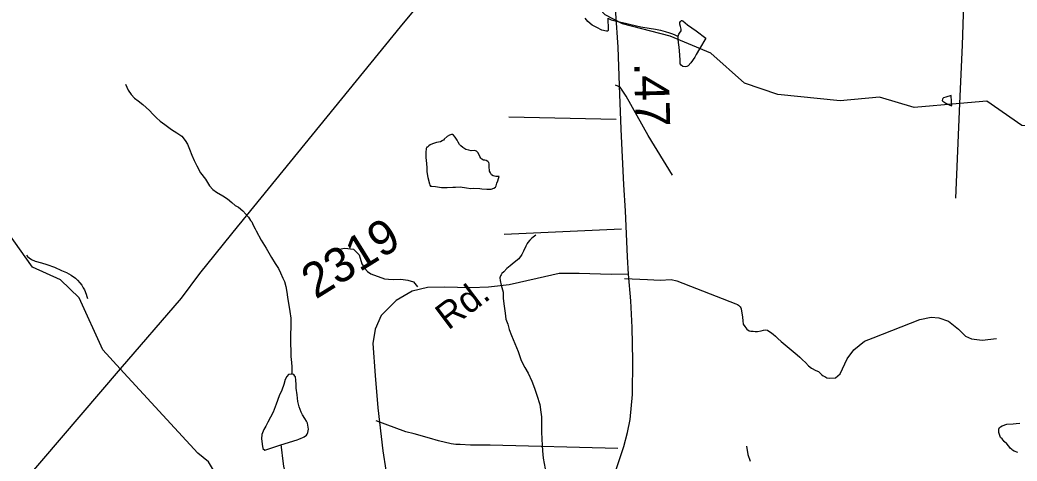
# Model space of a CAD drawing. Extents: x 2001466 to 31450019, y -30647475 to 847247.
# Drawn here: x 2173713 to 2180905, y 772795 to 775980 of the extents above; entities that cross this region are included whole.
import ezdxf

# ---------------------------------------------------------------- set-up
doc = ezdxf.new("R2010")
doc.units = 0
for name, color, linetype in [('Exist Hydrographic Creek Single Shore', 7, 'Continuous'), ('Exist Hydrographic Misc Water Feature', 7, 'Continuous'), ('Exist Road Non-System Type 51', 7, 'Continuous'), ('Exist Road Secondary Mileage Hundredths English Label', 7, 'Continuous'), ('Exist Road Secondary Type 51 Attributed', 7, 'Continuous'), ('Exist Road Secondary Type 51 Label', 7, 'Continuous'), ('Exist Road Secondary Type 51 Number Label', 7, 'Continuous'), ('Exist Utilities Electrical Transmission Line', 7, 'Continuous')]:
    doc.layers.add(name, color=color, linetype=linetype)

msp = doc.modelspace()

# ---------------------------------------------------------------- linework, layer by layer
at = {"layer": 'Exist Hydrographic Creek Single Shore'}
for points in [[(2174141, 773972.5), (2174005.2, 774103), (2173805.1, 774195.7), (2173629.2, 774442.1), (2173569.1, 774617.2), (2173568.1, 774784.5)], [(2174437.5, 773459.9), (2174310.2, 773598.1), (2174141, 773972.5)], [(2175643.2, 772091.3), (2175459.1, 772163.9), (2175284.2, 772295.5), (2175216.1, 772437.9), (2175199.1, 772579.3), (2175073.2, 772788.6), (2174997.1, 772852.4), (2174437.5, 773459.9)]]:
    msp.add_lwpolyline(points, dxfattribs=at)
at = {"layer": 'Exist Hydrographic Misc Water Feature'}
for points in [[(2180491.4, 775375.9), (2180163.2, 775347.7), (2179913.2, 775421.8), (2179630, 775394.8), (2179179.1, 775440.1), (2178938.2, 775523.8), (2178695.2, 775738.7), (2178403.2, 775862.8), (2178060.2, 775951.9), (2177935.1, 776016.8), (2177742.1, 776224.1), (2177725.1, 776299.9)], [(2177954.6, 775993.1), (2177957, 775911.2), (2177954.8, 775903), (2177950.7, 775899.2), (2177943.1, 775899.1), (2177910.9, 775906.8), (2177874.6, 775924.5), (2177840.7, 775942.6), (2177808.3, 775968.1), (2177790.3, 775992.4)], [(2177954.6, 775993.1), (2177978.5, 775981.4), (2178024.7, 775967.5), (2178080.5, 775955.8), (2178120.4, 775946.1), (2178192.6, 775930.4), (2178252.7, 775920.9), (2178296.4, 775913), (2178332.5, 775905.1), (2178366.5, 775895.6), (2178398.9, 775887.4), (2178420.8, 775879.6), (2178437, 775871.9), (2178450.8, 775865.8), (2178456.9, 775864), (2178460.8, 775861.8)], [(2178460.8, 775861.8), (2178464.9, 775875.8), (2178470.9, 775884.2), (2178482.4, 775902), (2178482.4, 775912.1), (2178476.4, 775932.1), (2178472.1, 775950.1), (2178472.5, 775959.8), (2178478.5, 775967.9), (2178484, 775975.9), (2178487.9, 775976.2), (2178494.5, 775974), (2178528.5, 775944.5), (2178590.6, 775900.6), (2178661.2, 775847), (2178615.2, 775770.7), (2178589.6, 775728.8)], [(2178589.6, 775728.8), (2178579.8, 775710.8), (2178551.9, 775670.4), (2178532, 775648.6), (2178524.2, 775642.5), (2178511.9, 775640.3), (2178494, 775642.2), (2178481.9, 775652.1), (2178476, 775661.9), (2178474.2, 775686.2), (2178473.7, 775728), (2178467.6, 775782.1), (2178463.1, 775816), (2178461.4, 775841.9), (2178460.8, 775861.8)], [(2181535, 775676.9), (2181511.2, 775664.5), (2181163.2, 775320.6), (2181022.1, 775212), (2180939.1, 775217), (2180688.1, 775392.7), (2180491.4, 775375.9)], [(2174474.4, 775515.6), (2174494.7, 775473.6), (2174516.4, 775441.9), (2174540.8, 775413.9), (2174565, 775396), (2174599.1, 775368.2), (2174622.9, 775348.3), (2174646.9, 775326.4), (2174671.7, 775298.7), (2174697.5, 775273), (2174725.8, 775248.8), (2174757.6, 775225.3), (2174807.6, 775189.4), (2174846.2, 775165.7), (2174880.2, 775139.8), (2174904.2, 775108.2), (2174922.4, 775082.4), (2174936.4, 775046.2), (2174952.8, 775002.3), (2174969.2, 774964.6), (2174989.5, 774926.6), (2175015.7, 774876.8), (2175052, 774829.1), (2175080.1, 774781), (2175104.3, 774755.5), (2175130.2, 774735.3), (2175176.5, 774709.6), (2175210.7, 774687.8), (2175240.9, 774662.2), (2175266.9, 774640.4), (2175290.9, 774628.3), (2175321.1, 774602.6), (2175343, 774576.6), (2175361.5, 774554.7), (2175377.5, 774532.8), (2175385.7, 774521), (2175395.7, 774497.2), (2175409.7, 774471.2), (2175418.1, 774457.3), (2175452.1, 774389.3), (2175488.4, 774331.5), (2175528.8, 774265.7), (2175555.2, 774222), (2175577.4, 774184.2), (2175591.9, 774154.4), (2175610.4, 774114.7), (2175620.9, 774090.8), (2175631.5, 774055.1), (2175638.5, 774015.5), (2175642.4, 773977.6)], [(2180366.8, 775407), (2180364.9, 775399.1), (2180368.6, 775392.9), (2180391, 775379), (2180421.1, 775363.5), (2180431, 775359.5), (2180435.1, 775363.4), (2180432.8, 775375.5), (2180433, 775391.3)], [(2180433, 775391.3), (2180428.9, 775433.3), (2180390.6, 775422.9), (2180374.8, 775417.1), (2180370.7, 775412.9), (2180366.8, 775407)], [(2176655.3, 774841.9), (2176667.6, 774796.2), (2176669.9, 774786.1), (2176675.6, 774780), (2176683.4, 774778.4), (2176711.5, 774776.6), (2176753.6, 774770.6), (2176795.6, 774770.8), (2176835.6, 774771.2), (2176855.5, 774773.1), (2176889.5, 774773.6), (2176933.6, 774767.8), (2176965.8, 774763.7), (2176987.9, 774764), (2177029.6, 774762.2), (2177045.6, 774760.2), (2177079.6, 774758.7), (2177111.6, 774758.7), (2177131.7, 774764.6), (2177143.2, 774773), (2177147.5, 774780.8), (2177153.4, 774801.1), (2177159.4, 774818.8), (2177165.1, 774835), (2177167.2, 774842.8), (2177169, 774849), (2177145.2, 774849), (2177127, 774854.6), (2177114.9, 774862.5), (2177107.1, 774874.6), (2177100.9, 774888.5), (2177098.5, 774920.5), (2177096.8, 774940.7), (2177094.6, 774950.3), (2177088.4, 774956.5), (2177076.5, 774964.4), (2177066.7, 774966.3), (2177056.2, 774968.3), (2177044.1, 774974.2), (2177038.2, 774982.4), (2177030.4, 774994.1), (2177018.1, 775019.9), (2177006.2, 775031.8), (2176992.4, 775036), (2176968, 775035.6), (2176950, 775039.5), (2176928.3, 775043.6), (2176908, 775057.6), (2176893.8, 775069.5), (2176883.8, 775081.1), (2176873.7, 775097.3), (2176865.9, 775111.1), (2176851.8, 775133.1), (2176839.7, 775147.1), (2176833.3, 775152.9), (2176825.3, 775152.9), (2176811.6, 775146.9), (2176795.8, 775138.7), (2176773.7, 775118.5), (2176767.7, 775110.5), (2176761.4, 775108.6), (2176757.7, 775106.7), (2176746, 775100.4), (2176717.9, 775094.5), (2176695.9, 775088.1), (2176678.1, 775080.2), (2176672.2, 775077.9), (2176661.9, 775070.1), (2176652.1, 775061.9), (2176648.4, 775060), (2176642.2, 775052), (2176640.2, 775021.8), (2176640.2, 774986.1), (2176644.9, 774942.1), (2176647.1, 774912.1), (2176649.2, 774884.2), (2176653.1, 774854), (2176655.3, 774841.9)], [(2177433.1, 774426.5), (2177405.2, 774404.4), (2177391.9, 774390.2), (2177375.7, 774372.3), (2177371.8, 774366.4), (2177362, 774346), (2177346.2, 774310.2), (2177332.4, 774286), (2177310.5, 774256.1), (2177278.5, 774228), (2177248.6, 774203.7), (2177225.2, 774185.4), (2177202.8, 774161.5), (2177188.9, 774149.4), (2177185.2, 774139.5), (2177179.2, 774131.4), (2177175.1, 774117.4), (2177177.2, 774099.7), (2177185.2, 774065.7), (2177197.9, 774013.8), (2177199.3, 773990.1), (2177199.5, 773986)], [(2173761.6, 774281.8), (2173767.6, 774272), (2173779.5, 774262.1), (2173795.7, 774249.9), (2173823.6, 774238), (2173869.7, 774226.5), (2173907.6, 774214.7), (2173962.2, 774195.1), (2174013.9, 774171.4), (2174048.1, 774155.3), (2174082.1, 774137.6), (2174114.3, 774116.1), (2174128.3, 774100.2), (2174144.5, 774082.3), (2174160.1, 774064.5), (2174170.3, 774046.8), (2174178.3, 774031), (2174190.4, 773999.1), (2174196.4, 773983.2), (2174200.9, 773969.1)], [(2175642.4, 773977.6), (2175659, 773875.7), (2175667.2, 773827.8), (2175667.4, 773777.5), (2175663.9, 773693.6), (2175664.3, 773641.6), (2175666.6, 773591.8), (2175668.4, 773549.7), (2175672.9, 773507.7), (2175675.2, 773475.7), (2175675.2, 773447.7), (2175675.2, 773421.7)], [(2177199.5, 773986), (2177199.8, 773972.2), (2177203.9, 773930.2), (2177212.7, 773862.3), (2177218.8, 773820.4), (2177231.1, 773784.5), (2177243, 773744.5), (2177259.6, 773700.7), (2177281.8, 773644.6), (2177306.2, 773586.9), (2177328.3, 773521.1), (2177354.4, 773471.3), (2177379, 773429.5), (2177405.4, 773371.5), (2177423.5, 773321.7), (2177441.5, 773269.9), (2177462, 773203.9), (2177470.6, 773147.9), (2177474.7, 773114), (2177474.9, 773071.8), (2177474.9, 773006.1), (2177477.4, 772952.1), (2177479.9, 772910), (2177482.1, 772869.9), (2177488.1, 772816.2), (2177500.4, 772740.2)], [(2175675.2, 773421.7), (2175669.2, 773421.8), (2175651.4, 773419.7), (2175637.3, 773405.6), (2175625.6, 773383.4), (2175616.1, 773347.5), (2175602.2, 773307.4), (2175584.1, 773265.5), (2175562.6, 773205.1), (2175539, 773147), (2175501.3, 773076.8), (2175485.7, 773046.7), (2175471.6, 773022.9), (2175457.8, 772986.8), (2175456.4, 772954.6), (2175458.2, 772938.5), (2175460.3, 772916.7), (2175466.2, 772887), (2175480.4, 772874.7), (2175594.4, 772911.4)], [(2175594.4, 772911.4), (2175711.9, 772948), (2175725.6, 772954.1), (2175742, 772960.1), (2175754.1, 772966.4), (2175764, 772970.2), (2175780.2, 772982.3), (2175785.7, 772990.4), (2175789.4, 773002.4), (2175793.9, 773026.5), (2175787.2, 773068.5), (2175781, 773082.4), (2175767.1, 773102.4), (2175750.9, 773128.3), (2175741, 773148.1), (2175726.5, 773186), (2175718.5, 773224.1), (2175712.3, 773274.1), (2175705.7, 773321.8), (2175706, 773348.1), (2175703.5, 773380.1), (2175701.6, 773404), (2175697.1, 773407.9), (2175687.7, 773419.9), (2175675.2, 773421.7)], [(2180910.8, 772857.5), (2180884.7, 772867.1), (2180872.4, 772873), (2180866.7, 772879.1), (2180856.4, 772888.8), (2180844.4, 772902.8), (2180830.4, 772918.7), (2180812.2, 772936.9), (2180796.4, 772954.7), (2180786.1, 772966.4), (2180780.4, 772980.6), (2180774, 773000.7), (2180774, 773006.3), (2180773.6, 773016.5), (2180773.6, 773024.6), (2180777.7, 773036.6), (2180785.9, 773042.3), (2180798, 773050.6), (2180831.4, 773060.5), (2180877.8, 773064.9), (2180897.7, 773067.2), (2180925.6, 773069.4)], [(2175594.4, 772911.4), (2175598.3, 772895.4), (2175609, 772793.6), (2175615.3, 772757.8), (2175623.5, 772717.6), (2175627.6, 772671.9), (2175629.9, 772623.7), (2175630.1, 772591.7), (2175628.6, 772549.7), (2175630.7, 772508), (2175632.3, 772477.7), (2175636.8, 772445.8), (2175647.3, 772396), (2175661.7, 772352), (2175679.7, 772318), (2175683.8, 772304), (2175687.9, 772280.3), (2175691.6, 772252.1), (2175696.3, 772218.2), (2175698.2, 772196.4), (2175698.6, 772170.4), (2175696.7, 772144.3), (2175696.5, 772136.2)], [(2178953.2, 772902.3), (2178963.6, 772842.3), (2178979.8, 772794.4)]]:
    msp.add_lwpolyline(points, dxfattribs=at)
at = {"layer": 'Exist Road Non-System Type 51'}
for p, q in [((2180464.3, 774693.4), (2180491.4, 775375.9)), ((2178012.9, 775261.4), (2177239.4, 775276.6)), ((2177205.7, 774434), (2178052.8, 774471))]:
    msp.add_line(p, q, dxfattribs=at)
for points in [[(2180491.4, 775375.9), (2180512.4, 775796.3), (2180525.8, 776250.4), (2180548.9, 776472.8)], [(2178418.7, 774859.9), (2178244.3, 775145.1), (2178084.7, 775430.3), (2178041.4, 775494.1), (2178008.3, 775507.8)], [(2175978.5, 774310.1), (2176015.5, 774323.8), (2176057.7, 774332.9), (2176119.8, 774323.8), (2176159.2, 774285), (2176167.2, 774258.8), (2176179.7, 774220), (2176200.2, 774184.7), (2176219.6, 774163), (2176244.7, 774145.9), (2176342.1, 774109.4), (2176371.2, 774108.2), (2176405.4, 774104.8), (2176460.7, 774107.1), (2176510.9, 774100.2), (2176551.9, 774088.8), (2176581.6, 774052.3)], [(2178073.3, 774113.9), (2178238.6, 774106), (2178331.5, 774101), (2178410.8, 774105.4), (2178450.4, 774096.6), (2178876.7, 773931.3), (2178887.6, 773926), (2178896.9, 773919.5), (2178907.1, 773907.8), (2178912.5, 773900.7), (2178915.6, 773894.1), (2178925.3, 773833.1), (2178926.2, 773806.9), (2178930.7, 773783.3), (2178940.7, 773766.1), (2178956.1, 773747), (2178973.3, 773735.2), (2178985.1, 773733.4), (2179000.5, 773732.5), (2179016.8, 773731.6), (2179034, 773730.7), (2179058.5, 773736.1), (2179075.7, 773740.7), (2179090.2, 773741.6), (2179105.6, 773738.9), (2179115.6, 773733.4), (2179125.5, 773726.2), (2179145.5, 773711.7), (2179161.8, 773697.2), (2179179, 773679.9), (2179204.3, 773659.1), (2179319.4, 773562.1), (2179337.4, 773545.1), (2179357.1, 773527), (2179378.5, 773507.3), (2179401.5, 773482.6), (2179421.8, 773466.7), (2179454.6, 773449.2), (2179472, 773440.5), (2179484.2, 773430), (2179495.7, 773420.7), (2179506.7, 773410.8), (2179517.6, 773405.9), (2179532.4, 773397.1), (2179551, 773394.4), (2179594.9, 773396)], [(2179594.9, 773396), (2179628.8, 773424), (2179679.6, 773531.9), (2179726.6, 773598.5), (2179804.8, 773661.1), (2179867.4, 773684.6), (2180204, 773817.7), (2180286.1, 773833.4), (2180340.9, 773829.5), (2180411.4, 773806), (2180481.8, 773747.3), (2180532.7, 773696.4), (2180575.7, 773676.8), (2180654, 773668.9), (2180755.7, 773680.7)], [(2178025.5, 772885.4), (2177105.4, 772910.5), (2176963.3, 772910.8), (2176887.3, 772914.2), (2176857.2, 772915.8), (2176823.3, 772919.5), (2176732.9, 772940.5), (2176666.7, 772959.7), (2176556.4, 772992.5), (2176496.1, 773006), (2176281.7, 773085.1)]]:
    msp.add_lwpolyline(points, dxfattribs=at)
at = {"layer": 'Exist Road Secondary Type 51 Attributed'}
for points in [[(2178103.5, 774144.9), (2178094.6, 774268.4), (2178080.5, 774601.4), (2178070, 774788.9), (2178048.6, 775189.9), (2178037.6, 775506.1), (2178027.7, 775783.6), (2178012, 776027.6), (2177996.8, 776376.3), (2177991, 776514.5), (2177994.2, 776575.3), (2178008.8, 776607.7)], [(2178103.5, 774144.9), (2177978, 774142.8), (2177747.8, 774149.1), (2177603.4, 774149.1), (2177443.3, 774113.5), (2177242.3, 774067.4), (2177093.8, 774050.6), (2176966.1, 774046.4), (2176773.6, 774050.6), (2176652.2, 774048.5), (2176541.3, 774021.3), (2176426.2, 773954.3), (2176318.4, 773845.4), (2176276.5, 773747), (2176257.7, 773644.3), (2176274.4, 773411.9), (2176295.4, 773179.4), (2176329.9, 772869.5), (2176394.8, 772450.6)], [(2177074.4, 768328.1), (2177093.2, 768499.8), (2177138.8, 768934.4), (2177182.2, 769313.4), (2177235, 769786.7), (2177290, 770236), (2177333.4, 770593), (2177350.7, 770719.7), (2177371.6, 770820.2), (2177410.3, 770944.9), (2177531.2, 771281), (2177674, 771706.1), (2177778.6, 772041.2), (2177866, 772297.7), (2178006.7, 772712.4), (2178069, 772899.8), (2178095.2, 773001.4), (2178115, 773095.7), (2178131.3, 773274.7), (2178133.3, 773521.8), (2178129.7, 773758.5), (2178119.2, 773951.2), (2178103.5, 774144.9)]]:
    msp.add_lwpolyline(points, dxfattribs=at)
at = {"layer": 'Exist Utilities Electrical Transmission Line'}
msp.add_line((2174437.5, 773459.9), (2172497.5, 771195.5), dxfattribs=at)
msp.add_lwpolyline([(2177124.1, 776738.2), (2176456.9, 775929.7), (2175292.4, 774500.4), (2175290.5, 774498.5), (2175007.8, 774148.1), (2174876.1, 773971.8), (2174437.5, 773459.9)], dxfattribs=at)

# ---------------------------------------------------------------- texts
at = {"layer": 'Exist Road Secondary Mileage Hundredths English Label'}
msp.add_text('.47', height=250, rotation=271.30129, dxfattribs=at).set_placement((2178143.1, 775670.6))
at = {"layer": 'Exist Road Secondary Type 51 Label'}
msp.add_text('Rd.', height=190, rotation=36.93388, dxfattribs=at).set_placement((2176802.3, 773736))
at = {"layer": 'Exist Road Secondary Type 51 Number Label'}
msp.add_text('2319', height=250, rotation=31.91803, dxfattribs=at).set_placement((2175846.7, 773959.8))

doc.saveas('drawing.dxf')
